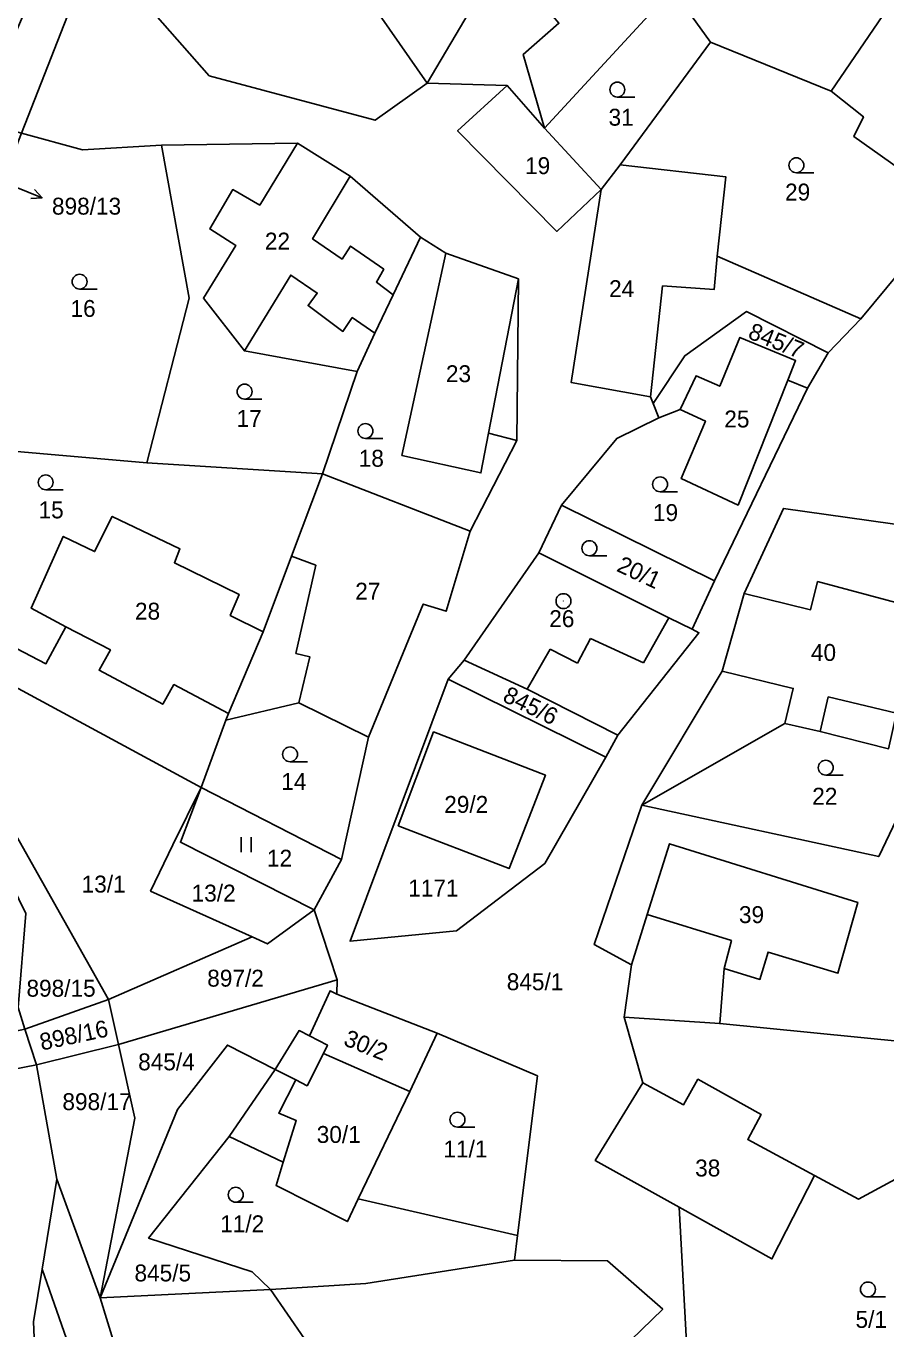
# Model space of a CAD drawing. Extents: x -654083 to -650132, y -1099819 to -1096699.
# Drawn here: x -652437 to -652350.7, y -1098133.4 to -1098002.5 of the extents above; entities that cross this region are included whole.
import ezdxf

# ---------------------------------------------------------------- set-up
doc = ezdxf.new("R2010")
doc.units = 0
for name, color, linetype in [('Hranice - vnitř_ kresba', 7, 'Continuous'), ('Obvody jako plochy', 7, 'Continuous'), ('Parcelní čísla', 7, 'Continuous'), ('Prvky pro prodl_ par_ č_', 7, 'Continuous'), ('Značky kultur', 7, 'Continuous')]:
    doc.layers.add(name, color=color, linetype=linetype)

msp = doc.modelspace()

# ---------------------------------------------------------------- linework, layer by layer
at = {"layer": 'Hranice - vnitř_ kresba'}
for p, q in [((-652383.51, -1098002.19), (-652387.09, -1098005.32)), ((-652387.09, -1098005.32), (-652384.95, -1098012.73)), ((-652404.48, -1098017.57), (-652408.26, -1098023.85)), ((-652408.26, -1098023.85), (-652405.3, -1098025.89)), ((-652405.3, -1098025.89), (-652404.43, -1098024.58)), ((-652404.43, -1098024.58), (-652401.1, -1098026.91)), ((-652367.61, -1098025.59), (-652367.9, -1098028.93)), ((-652415.1, -1098035.12), (-652410.45, -1098027.5)), ((-652410.45, -1098027.5), (-652407.79, -1098029.31)), ((-652401.1, -1098026.91), (-652401.85, -1098028.2)), ((-652401.85, -1098028.2), (-652400.16, -1098029.48)), ((-652387.58, -1098027.88), (-652390.57, -1098043.38)), ((-652373.1, -1098028.58), (-652374.32, -1098039.74)), ((-652367.9, -1098028.93), (-652373.1, -1098028.58)), ((-652408.71, -1098030.56), (-652407.79, -1098029.31)), ((-652408.71, -1098030.56), (-652405.2, -1098033.16)), ((-652404.27, -1098031.76), (-652405.2, -1098033.16)), ((-652404.27, -1098031.76), (-652401.99, -1098033.35)), ((-652410.37, -1098055.75), (-652407.93, -1098056.67)), ((-652407.93, -1098056.67), (-652409.93, -1098065.53)), ((-652433.04, -1098062.84), (-652428.56, -1098065.17)), ((-652372.48, -1098061.96), (-652375.02, -1098066.48)), ((-652380.35, -1098064.01), (-652381.64, -1098066.51)), ((-652375.02, -1098066.48), (-652380.35, -1098064.01)), ((-652428.56, -1098065.17), (-652429.71, -1098067.22)), ((-652409.93, -1098065.53), (-652408.52, -1098065.87)), ((-652384.38, -1098065.09), (-652386.69, -1098069.13)), ((-652381.64, -1098066.51), (-652384.38, -1098065.09)), ((-652408.52, -1098065.87), (-652409.64, -1098070.49)), ((-652429.71, -1098067.22), (-652423.31, -1098070.63)), ((-652367.09, -1098067.32), (-652359.97, -1098069.04)), ((-652423.31, -1098070.63), (-652422.19, -1098068.65)), ((-652422.19, -1098068.65), (-652416.7, -1098071.58)), ((-652360.8, -1098072.57), (-652359.97, -1098069.04)), ((-652357.25, -1098073.39), (-652356.45, -1098069.89)), ((-652356.45, -1098069.89), (-652349.59, -1098071.53)), ((-652366.17, -1098094.39), (-652374.63, -1098091.76)), ((-652366.91, -1098097.18), (-652366.17, -1098094.39)), ((-652408.56, -1098103.96), (-652406.76, -1098104.89)), ((-652406.76, -1098104.89), (-652407.17, -1098105.74)), ((-652409.95, -1098108.4), (-652411.66, -1098111.73)), ((-652370.99, -1098110.89), (-652375.09, -1098108.69)), ((-652370.99, -1098110.89), (-652369.55, -1098108.33)), ((-652369.55, -1098108.33), (-652363.2, -1098111.86)), ((-652411.66, -1098111.73), (-652409.89, -1098112.47)), ((-652411.2, -1098116.68), (-652409.89, -1098112.47)), ((-652363.2, -1098111.86), (-652364.53, -1098114.4)), ((-652357.82, -1098117.99), (-652364.53, -1098114.4))]:
    msp.add_line(p, q, dxfattribs=at)
at = {"layer": 'Obvody jako plochy'}
for points in [[(-652405.33, -1097929.6), (-652422.68, -1097975.33), (-652437.49, -1098013.22), (-652439.91, -1098012.57), (-652445.26, -1098033.11), (-652446.63, -1098037.02), (-652447.9, -1098029.02), (-652441.31, -1098010.62), (-652406.37, -1097928.95)], [(-652342.75, -1097987.96), (-652340.9, -1097988.54), (-652347.14, -1097995.7), (-652349.54, -1097999.25), (-652356.14, -1098009.02), (-652368.28, -1098004.09), (-652372.1, -1097998.75), (-652374.8, -1097995.09), (-652381.45, -1097986.94), (-652379.72, -1097985.05), (-652371.29, -1097981.73), (-652373.72, -1097979.87), (-652372.95, -1097978.67), (-652366.01, -1097968.5), (-652357.13, -1097966.99), (-652348.97, -1097985.81)], [(-652389.17, -1097995.38), (-652381.45, -1097986.94), (-652379.72, -1097985.05), (-652382.71, -1097982.51), (-652395.81, -1097971.34), (-652413.64, -1097983.9), (-652396.73, -1098008.2)], [(-652413.64, -1097983.9), (-652416.66, -1097982.14), (-652426.1, -1097994.51), (-652424.56, -1098000.73), (-652418.63, -1098007.47), (-652401.98, -1098011.93), (-652396.73, -1098008.2)], [(-652374.8, -1097995.09), (-652372.1, -1097998.75), (-652384.95, -1098012.73), (-652388.7, -1098008.45), (-652396.73, -1098008.2), (-652389.17, -1097995.38), (-652381.45, -1097986.94)], [(-652374.8, -1097995.09), (-652376.72, -1097996.92), (-652382.2, -1097990.97), (-652386.88, -1097995.45), (-652383.91, -1097998.98), (-652385.21, -1098000.16), (-652383.51, -1098002.19), (-652387.09, -1098005.32), (-652384.95, -1098012.73), (-652372.1, -1097998.75)], [(-652377.36, -1098016.4), (-652379.26, -1098018.89), (-652384.95, -1098012.73), (-652372.1, -1097998.75), (-652368.28, -1098004.09)], [(-652332.87, -1098012.3), (-652349.54, -1097999.25), (-652356.14, -1098009.02), (-652352.91, -1098011.58), (-652353.89, -1098013.55), (-652343.87, -1098020.67)], [(-652356.14, -1098009.02), (-652352.91, -1098011.58), (-652353.89, -1098013.55), (-652343.87, -1098020.67), (-652353.17, -1098031.91), (-652367.61, -1098025.59), (-652366.75, -1098017.61), (-652377.36, -1098016.4), (-652368.28, -1098004.09)], [(-652384.95, -1098012.73), (-652379.26, -1098018.89), (-652383.7, -1098023.1), (-652393.68, -1098012.98), (-652388.7, -1098008.45)], [(-652388.7, -1098008.45), (-652384.95, -1098012.73), (-652379.26, -1098018.89), (-652383.7, -1098023.1), (-652393.68, -1098012.98)], [(-652431.37, -1098014.91), (-652423.43, -1098014.43), (-652420.66, -1098029.81), (-652424.92, -1098046.36), (-652440.69, -1098045), (-652440.84, -1098049.33), (-652445.89, -1098044.51), (-652445.26, -1098033.11), (-652437.49, -1098013.22)], [(-652419.22, -1098029.82), (-652415.1, -1098035.12), (-652403.79, -1098037.18), (-652407.26, -1098047.48), (-652424.92, -1098046.36), (-652420.66, -1098029.81), (-652423.43, -1098014.43), (-652409.77, -1098014.22), (-652413.57, -1098020.46), (-652416.27, -1098018.9), (-652418.58, -1098022.86), (-652415.98, -1098024.51)], [(-652400.16, -1098029.48), (-652401.99, -1098033.35), (-652403.79, -1098037.18), (-652415.1, -1098035.12), (-652419.22, -1098029.82), (-652415.98, -1098024.51), (-652418.58, -1098022.86), (-652416.27, -1098018.9), (-652413.57, -1098020.46), (-652409.77, -1098014.22), (-652404.48, -1098017.57), (-652397.43, -1098023.69)], [(-652409.77, -1098014.22), (-652413.57, -1098020.46), (-652416.27, -1098018.9), (-652418.58, -1098022.86), (-652415.98, -1098024.51), (-652419.22, -1098029.82), (-652415.1, -1098035.12), (-652410.45, -1098027.5), (-652407.79, -1098029.31), (-652408.71, -1098030.56), (-652405.2, -1098033.16), (-652404.27, -1098031.76), (-652401.99, -1098033.35), (-652400.16, -1098029.48), (-652401.85, -1098028.2), (-652401.1, -1098026.91), (-652404.43, -1098024.58), (-652405.3, -1098025.89), (-652408.26, -1098023.85), (-652404.48, -1098017.57)], [(-652377.36, -1098016.4), (-652366.75, -1098017.61), (-652367.61, -1098025.59), (-652353.17, -1098031.91), (-652356.46, -1098035.32), (-652364.65, -1098031.16), (-652370.87, -1098035.61), (-652374.05, -1098040.42), (-652374.32, -1098039.74), (-652382.29, -1098038.28), (-652379.26, -1098018.89)], [(-652366.75, -1098017.61), (-652367.61, -1098025.59), (-652367.9, -1098028.93), (-652373.1, -1098028.58), (-652374.32, -1098039.74), (-652382.29, -1098038.28), (-652379.26, -1098018.89), (-652377.36, -1098016.4)], [(-652390.57, -1098043.38), (-652391.34, -1098047.39), (-652399.28, -1098045.63), (-652394.88, -1098025.28), (-652397.43, -1098023.69), (-652400.16, -1098029.48), (-652401.99, -1098033.35), (-652403.79, -1098037.18), (-652407.26, -1098047.48), (-652392.42, -1098053.23), (-652387.75, -1098044.12)], [(-652394.88, -1098025.28), (-652387.58, -1098027.88), (-652387.75, -1098044.12), (-652390.57, -1098043.38), (-652391.34, -1098047.39), (-652399.28, -1098045.63)], [(-652394.88, -1098025.28), (-652387.58, -1098027.88), (-652390.57, -1098043.38), (-652391.34, -1098047.39), (-652399.28, -1098045.63)], [(-652365.32, -1098033.77), (-652367.35, -1098038.67), (-652369.72, -1098037.61), (-652371.32, -1098041.01), (-652373.48, -1098041.86), (-652374.05, -1098040.42), (-652370.87, -1098035.61), (-652364.65, -1098031.16), (-652356.46, -1098035.32), (-652358.53, -1098038.85), (-652360.52, -1098038.06), (-652359.73, -1098036.09)], [(-652359.73, -1098036.09), (-652365.32, -1098033.77), (-652367.35, -1098038.67), (-652369.72, -1098037.61), (-652371.32, -1098041.01), (-652368.79, -1098042.17), (-652371.21, -1098047.95), (-652365.51, -1098050.61), (-652360.52, -1098038.06)], [(-652360.52, -1098038.06), (-652359.73, -1098036.09), (-652365.32, -1098033.77), (-652367.35, -1098038.67), (-652369.72, -1098037.61), (-652371.32, -1098041.01), (-652368.79, -1098042.17), (-652371.21, -1098047.95), (-652365.51, -1098050.61)], [(-652371.32, -1098041.01), (-652373.48, -1098041.86), (-652377.69, -1098043.93), (-652383.26, -1098050.61), (-652367.86, -1098058.23), (-652358.53, -1098038.85), (-652360.52, -1098038.06), (-652365.51, -1098050.61), (-652371.21, -1098047.95), (-652368.79, -1098042.17)], [(-652416.98, -1098072.25), (-652416.7, -1098071.58), (-652413.23, -1098063.35), (-652416.52, -1098061.71), (-652415.64, -1098059.6), (-652422.14, -1098056.41), (-652421.58, -1098055), (-652428.39, -1098051.76), (-652430.15, -1098055.29), (-652433.31, -1098053.76), (-652436.53, -1098060.97), (-652433.04, -1098062.84), (-652435.04, -1098066.56), (-652443.99, -1098061.93), (-652445.89, -1098044.51), (-652448.23, -1098058.23), (-652447.64, -1098063.77), (-652419.46, -1098079.01)], [(-652416.52, -1098061.71), (-652413.23, -1098063.35), (-652410.37, -1098055.75), (-652407.26, -1098047.48), (-652424.92, -1098046.36), (-652440.69, -1098045), (-652440.84, -1098049.33), (-652445.89, -1098044.51), (-652443.99, -1098061.93), (-652435.04, -1098066.56), (-652433.04, -1098062.84), (-652436.53, -1098060.97), (-652433.31, -1098053.76), (-652430.15, -1098055.29), (-652428.39, -1098051.76), (-652421.58, -1098055), (-652422.14, -1098056.41), (-652415.64, -1098059.6)], [(-652394.84, -1098061.29), (-652397.13, -1098060.56), (-652402.63, -1098073.95), (-652409.64, -1098070.49), (-652416.98, -1098072.25), (-652416.7, -1098071.58), (-652413.23, -1098063.35), (-652410.37, -1098055.75), (-652407.26, -1098047.48), (-652392.42, -1098053.23)], [(-652410.37, -1098055.75), (-652407.93, -1098056.67), (-652409.93, -1098065.53), (-652408.52, -1098065.87), (-652409.64, -1098070.49), (-652402.63, -1098073.95), (-652397.13, -1098060.56), (-652394.84, -1098061.29), (-652392.42, -1098053.23), (-652407.26, -1098047.48)], [(-652383.26, -1098050.61), (-652367.86, -1098058.23), (-652370.11, -1098063.1), (-652372.48, -1098061.96), (-652385.53, -1098055.4)], [(-652348.9, -1098080.73), (-652344.98, -1098081.47), (-652344.39, -1098077.93), (-652339.22, -1098080.46), (-652335.1, -1098074.87), (-652344.35, -1098066.72), (-652343.57, -1098053.42), (-652360.95, -1098050.95), (-652364.91, -1098059.51), (-652358.22, -1098061.13), (-652357.52, -1098058.3), (-652347.27, -1098061.03), (-652349.59, -1098071.53), (-652350.38, -1098075.11), (-652357.25, -1098073.39), (-652360.8, -1098072.57), (-652375.17, -1098080.77), (-652351.38, -1098085.94)], [(-652416.52, -1098061.71), (-652413.23, -1098063.35), (-652416.7, -1098071.58), (-652422.19, -1098068.65), (-652423.31, -1098070.63), (-652429.71, -1098067.22), (-652428.56, -1098065.17), (-652433.04, -1098062.84), (-652436.53, -1098060.97), (-652433.31, -1098053.76), (-652430.15, -1098055.29), (-652428.39, -1098051.76), (-652421.58, -1098055), (-652422.14, -1098056.41), (-652415.64, -1098059.6)], [(-652372.48, -1098061.96), (-652370.11, -1098063.1), (-652369.45, -1098063.45), (-652377.6, -1098073.74), (-652386.69, -1098069.13), (-652393.04, -1098066.2), (-652385.53, -1098055.4)], [(-652349.59, -1098071.53), (-652347.27, -1098061.03), (-652357.52, -1098058.3), (-652358.22, -1098061.13), (-652364.91, -1098059.51), (-652367.09, -1098067.32), (-652375.17, -1098080.77), (-652360.8, -1098072.57), (-652357.25, -1098073.39), (-652350.38, -1098075.11)], [(-652364.91, -1098059.51), (-652358.22, -1098061.13), (-652357.52, -1098058.3), (-652347.27, -1098061.03), (-652349.59, -1098071.53), (-652356.45, -1098069.89), (-652357.25, -1098073.39), (-652360.8, -1098072.57), (-652359.97, -1098069.04), (-652367.09, -1098067.32)], [(-652437.18, -1098103.31), (-652428.77, -1098100.3), (-652446.74, -1098068.42), (-652447.64, -1098063.77), (-652446.77, -1098071.83), (-652437.07, -1098091.68), (-652437.83, -1098101.1)], [(-652414.34, -1098094.03), (-652424.53, -1098089.41), (-652422.29, -1098084.75), (-652419.46, -1098079.01), (-652447.64, -1098063.77), (-652446.74, -1098068.42), (-652428.77, -1098100.3)], [(-652393.04, -1098066.2), (-652386.69, -1098069.13), (-652377.6, -1098073.74), (-652378.8, -1098075.96), (-652394.63, -1098068.12)], [(-652394.63, -1098068.12), (-652378.8, -1098075.96), (-652384.93, -1098086.63), (-652393.78, -1098093.42), (-652404.48, -1098094.45)], [(-652402.63, -1098073.95), (-652409.64, -1098070.49), (-652416.98, -1098072.25), (-652419.46, -1098079.01), (-652405.36, -1098086.23)], [(-652396.1, -1098073.42), (-652384.86, -1098077.76), (-652388.52, -1098087.15), (-652399.65, -1098082.85)], [(-652388.52, -1098087.15), (-652399.65, -1098082.85), (-652396.1, -1098073.42), (-652384.86, -1098077.76)], [(-652399.65, -1098082.85), (-652396.1, -1098073.42), (-652384.86, -1098077.76), (-652388.52, -1098087.15)], [(-652421.54, -1098084.5), (-652408.09, -1098091.31), (-652412.79, -1098094.73), (-652414.34, -1098094.03), (-652424.53, -1098089.41), (-652422.29, -1098084.75), (-652419.46, -1098079.01)], [(-652419.46, -1098079.01), (-652421.54, -1098084.5), (-652408.09, -1098091.31), (-652405.36, -1098086.23)], [(-652341.84, -1098082.08), (-652348.8, -1098104.58), (-652367.35, -1098102.73), (-652366.91, -1098097.18), (-652363.31, -1098098.3), (-652362.49, -1098095.54), (-652355.47, -1098097.67), (-652353.47, -1098090.56), (-652372.41, -1098084.66), (-652374.63, -1098091.76), (-652376.21, -1098096.84), (-652379.95, -1098094.79), (-652375.17, -1098080.77), (-652351.38, -1098085.94), (-652348.9, -1098080.73), (-652344.98, -1098081.47)], [(-652353.47, -1098090.56), (-652355.47, -1098097.67), (-652362.49, -1098095.54), (-652363.31, -1098098.3), (-652366.91, -1098097.18), (-652367.35, -1098102.73), (-652376.94, -1098102.1), (-652376.21, -1098096.84), (-652374.63, -1098091.76), (-652372.41, -1098084.66)], [(-652372.41, -1098084.66), (-652353.47, -1098090.56), (-652355.47, -1098097.67), (-652362.49, -1098095.54), (-652363.31, -1098098.3), (-652366.91, -1098097.18), (-652366.17, -1098094.39), (-652374.63, -1098091.76)], [(-652408.09, -1098091.31), (-652412.79, -1098094.73), (-652414.34, -1098094.03), (-652428.77, -1098100.3), (-652427.77, -1098104.83), (-652405.78, -1098098.32)], [(-652406.49, -1098099.44), (-652408.56, -1098103.96), (-652409.61, -1098103.44), (-652412, -1098107.35), (-652416.82, -1098104.89), (-652421.83, -1098111.38), (-652429.58, -1098130.29), (-652426.1, -1098112.25), (-652427.77, -1098104.83), (-652405.78, -1098098.32), (-652405.82, -1098099.77)], [(-652395.74, -1098103.7), (-652398.47, -1098109.56), (-652407.17, -1098105.74), (-652408.81, -1098108.98), (-652409.95, -1098108.4), (-652412, -1098107.35), (-652409.61, -1098103.44), (-652408.56, -1098103.96), (-652406.49, -1098099.44), (-652405.82, -1098099.77)], [(-652405.82, -1098099.77), (-652406.49, -1098099.44), (-652408.56, -1098103.96), (-652406.76, -1098104.89), (-652407.17, -1098105.74), (-652398.47, -1098109.56), (-652395.74, -1098103.7)], [(-652428.77, -1098100.3), (-652427.77, -1098104.83), (-652435.98, -1098106.89), (-652437.18, -1098103.31)], [(-652348.8, -1098104.58), (-652367.35, -1098102.73), (-652376.94, -1098102.1), (-652375.09, -1098108.69), (-652379.86, -1098116.48), (-652371.41, -1098121.18), (-652362.11, -1098126.39), (-652357.82, -1098117.99), (-652353.4, -1098120.37), (-652345.62, -1098116.16)], [(-652444.89, -1098104.93), (-652487.23, -1098113.16), (-652495.32, -1098121.29), (-652498.91, -1098129.94), (-652495.13, -1098127.59), (-652483.83, -1098116.21), (-652435.98, -1098106.89), (-652437.18, -1098103.31)], [(-652385.66, -1098108), (-652387.66, -1098124.05), (-652403.67, -1098120.34), (-652398.47, -1098109.56), (-652395.74, -1098103.7)], [(-652426.1, -1098112.25), (-652429.58, -1098130.29), (-652433.96, -1098118.37), (-652435.98, -1098106.89), (-652427.77, -1098104.83)], [(-652416.62, -1098114.1), (-652412, -1098107.35), (-652416.82, -1098104.89), (-652421.83, -1098111.38), (-652429.58, -1098130.29), (-652412.48, -1098129.46), (-652414.34, -1098127.67), (-652424.74, -1098124.29)], [(-652407.17, -1098105.74), (-652398.47, -1098109.56), (-652403.67, -1098120.34), (-652404.76, -1098122.63), (-652411.93, -1098119.02), (-652411.2, -1098116.68), (-652416.62, -1098114.1), (-652412, -1098107.35), (-652409.95, -1098108.4), (-652408.81, -1098108.98)], [(-652403.67, -1098120.34), (-652404.76, -1098122.63), (-652411.93, -1098119.02), (-652411.2, -1098116.68), (-652409.89, -1098112.47), (-652411.66, -1098111.73), (-652409.95, -1098108.4), (-652408.81, -1098108.98), (-652407.17, -1098105.74), (-652398.47, -1098109.56)], [(-652371.41, -1098121.18), (-652362.11, -1098126.39), (-652357.82, -1098117.99), (-652364.53, -1098114.4), (-652363.2, -1098111.86), (-652369.55, -1098108.33), (-652370.99, -1098110.89), (-652375.09, -1098108.69), (-652379.86, -1098116.48)], [(-652387.66, -1098124.05), (-652387.96, -1098126.5), (-652402.9, -1098128.87), (-652412.48, -1098129.46), (-652414.34, -1098127.67), (-652424.74, -1098124.29), (-652416.62, -1098114.1), (-652411.2, -1098116.68), (-652411.93, -1098119.02), (-652404.76, -1098122.63), (-652403.67, -1098120.34)], [(-652343.28, -1098124.66), (-652345.62, -1098116.16), (-652353.4, -1098120.37), (-652357.82, -1098117.99), (-652362.11, -1098126.39), (-652371.41, -1098121.18), (-652370.69, -1098134.78), (-652355.32, -1098140.03), (-652347.23, -1098147.65), (-652342.01, -1098148.1), (-652336.77, -1098143.18), (-652337.98, -1098139.73)], [(-652387.96, -1098126.5), (-652378.62, -1098126.59), (-652373.08, -1098131.45), (-652390.26, -1098148.1), (-652403.93, -1098141.86), (-652412.48, -1098129.46), (-652402.9, -1098128.87)], [(-652369.91, -1098200.28), (-652364.48, -1098203.06), (-652360.82, -1098204.99), (-652344.09, -1098213.5), (-652340.67, -1098215.58), (-652345.6, -1098210.95), (-652379.6, -1098192.14), (-652404.49, -1098180.87), (-652416.3, -1098174.61), (-652422.47, -1098164.53), (-652435.42, -1098127.41), (-652436.28, -1098132.7), (-652435.55, -1098150.29), (-652434.26, -1098156.21), (-652430.36, -1098164.39), (-652420.73, -1098174.81), (-652403.03, -1098183.84), (-652398.66, -1098185.99), (-652393.96, -1098188.3), (-652375.51, -1098197.37)]]:
    msp.add_lwpolyline(points, close=True, dxfattribs=at)
for points in [[(-652422.68, -1097975.33), (-652437.49, -1098013.22), (-652431.37, -1098014.91), (-652423.43, -1098014.43), (-652409.77, -1098014.22), (-652404.48, -1098017.57), (-652397.43, -1098023.69), (-652394.88, -1098025.28), (-652387.58, -1098027.88), (-652387.75, -1098044.12), (-652392.42, -1098053.23), (-652394.84, -1098061.29), (-652397.13, -1098060.56), (-652402.63, -1098073.95), (-652405.36, -1098086.23), (-652408.09, -1098091.31), (-652405.78, -1098098.32), (-652405.82, -1098099.77), (-652395.74, -1098103.7), (-652385.66, -1098108), (-652387.66, -1098124.05), (-652387.96, -1098126.5), (-652378.62, -1098126.59), (-652373.08, -1098131.45), (-652390.26, -1098148.1)], [(-652343.87, -1098020.67), (-652353.17, -1098031.91), (-652356.46, -1098035.32), (-652358.53, -1098038.85), (-652367.86, -1098058.23), (-652370.11, -1098063.1), (-652369.45, -1098063.45), (-652377.6, -1098073.74), (-652378.8, -1098075.96), (-652384.93, -1098086.63), (-652393.78, -1098093.42), (-652404.48, -1098094.45), (-652394.63, -1098068.12), (-652393.04, -1098066.2), (-652385.53, -1098055.4), (-652383.26, -1098050.61), (-652377.69, -1098043.93), (-652373.48, -1098041.86), (-652374.05, -1098040.42), (-652374.32, -1098039.74), (-652382.29, -1098038.28), (-652379.26, -1098018.89), (-652383.7, -1098023.1), (-652393.68, -1098012.98), (-652388.7, -1098008.45), (-652396.73, -1098008.2), (-652401.98, -1098011.93), (-652418.63, -1098007.47), (-652424.56, -1098000.73)], [(-652370.69, -1098134.78), (-652371.41, -1098121.18), (-652379.86, -1098116.48), (-652375.09, -1098108.69), (-652376.94, -1098102.1), (-652376.21, -1098096.84), (-652379.95, -1098094.79), (-652375.17, -1098080.77), (-652367.09, -1098067.32), (-652364.91, -1098059.51), (-652360.95, -1098050.95), (-652343.57, -1098053.42)], [(-652500.78, -1098134.52), (-652498.91, -1098129.94), (-652495.13, -1098127.59), (-652483.83, -1098116.21), (-652435.98, -1098106.89), (-652433.96, -1098118.37), (-652435.42, -1098127.41), (-652436.28, -1098132.7), (-652435.55, -1098150.29)], [(-652422.47, -1098164.53), (-652435.42, -1098127.41), (-652433.96, -1098118.37), (-652429.58, -1098130.29), (-652428.06, -1098135.33)], [(-652403.93, -1098141.86), (-652412.48, -1098129.46), (-652429.58, -1098130.29), (-652428.06, -1098135.33)]]:
    msp.add_lwpolyline(points, dxfattribs=at)
for radius in [0.75, 0.001]:
    msp.add_circle((-652383.05, -1098060.27), radius, dxfattribs=at)
at = {"layer": 'Prvky pro prodl_ par_ č_'}
msp.add_line((-652438.22, -1098018.6), (-652435.44, -1098019.72), dxfattribs=at)
msp.add_lwpolyline([(-652436.18, -1098018.88), (-652435.44, -1098019.72), (-652436.55, -1098019.81)], dxfattribs=at)
at = {"layer": 'Značky kultur'}
for p, q in [((-652375.89, -1098009.6), (-652377.64, -1098009.6)), ((-652357.9, -1098017.21), (-652359.65, -1098017.21)), ((-652429.91, -1098028.91), (-652431.66, -1098028.91)), ((-652413.34, -1098039.96), (-652415.09, -1098039.96)), ((-652401.2, -1098043.92), (-652402.95, -1098043.92)), ((-652433.32, -1098049.08), (-652435.07, -1098049.08)), ((-652371.59, -1098049.28), (-652373.34, -1098049.28)), ((-652378.69, -1098055.7), (-652380.44, -1098055.7)), ((-652408.77, -1098076.42), (-652410.52, -1098076.42)), ((-652354.95, -1098077.76), (-652356.7, -1098077.76)), ((-652415.43, -1098084), (-652415.43, -1098085.5)), ((-652414.41, -1098085.5), (-652414.41, -1098084)), ((-652391.95, -1098113.14), (-652393.7, -1098113.14)), ((-652414.23, -1098120.69), (-652415.98, -1098120.69)), ((-652350.71, -1098130.21), (-652352.46, -1098130.21))]:
    msp.add_line(p, q, dxfattribs=at)
for centre in [(-652377.64, -1098008.85), (-652359.65, -1098016.46), (-652431.66, -1098028.16), (-652415.09, -1098039.21), (-652402.95, -1098043.17), (-652435.07, -1098048.33), (-652373.34, -1098048.53), (-652380.44, -1098054.95), (-652410.52, -1098075.67), (-652356.7, -1098077.01), (-652393.7, -1098112.39), (-652415.98, -1098119.94), (-652352.46, -1098129.46)]:
    msp.add_circle(centre, 0.75, dxfattribs=at)

# ---------------------------------------------------------------- texts
at = {"layer": 'Parcelní čísla'}
for s, p in [('31', (-652378.52, -1098012.48)), ('19', (-652386.91, -1098017.35)), ('29', (-652360.79, -1098020)), ('22', (-652413.05, -1098024.93)), ('24', (-652378.47, -1098029.71)), ('16', (-652432.58, -1098031.7)), ('23', (-652394.86, -1098038.26)), ('17', (-652415.9, -1098042.76)), ('25', (-652366.89, -1098042.81)), ('18', (-652403.62, -1098046.76)), ('15', (-652435.79, -1098051.95)), ('19', (-652374.06, -1098052.22)), ('27', (-652403.97, -1098060.12)), ('28', (-652426.1, -1098062.13)), ('26', (-652384.48, -1098062.88)), ('40', (-652358.19, -1098066.28)), ('14', (-652411.4, -1098079.25)), ('29/2', (-652395.03, -1098081.55)), ('22', (-652358.06, -1098080.73)), ('12', (-652412.84, -1098086.96)), ('13/1', (-652431.46, -1098089.56)), ('13/2', (-652420.41, -1098090.47)), ('1171', (-652398.65, -1098089.96)), ('39', (-652365.42, -1098092.63)), ('897/2', (-652418.84, -1098099.02)), ('898/15', (-652437, -1098100.03)), ('845/1', (-652388.75, -1098099.38)), ('845/4', (-652425.78, -1098107.43)), ('898/17', (-652433.39, -1098111.43)), ('30/1', (-652407.84, -1098114.73)), ('11/1', (-652395.11, -1098116.19)), ('38', (-652369.82, -1098118.1)), ('11/2', (-652417.54, -1098123.71)), ('845/5', (-652426.15, -1098128.65)), ('5/1', (-652353.71, -1098133.32))]:
    msp.add_text(s, height=1.7, dxfattribs=at).set_placement(p)
for s, rotation, p in [('845/7', 338.067, (-652364.62, -1098033.81)), ('20/1', 334.926, (-652377.81, -1098057.21)), ('845/6', 333.936, (-652389.27, -1098070.28)), ('898/16', 12.024, (-652435.47, -1098105.45)), ('30/2', 338.346, (-652405.25, -1098104.87))]:
    msp.add_text(s, height=1.7, rotation=rotation, dxfattribs=at).set_placement(p)
at = {"layer": 'Prvky pro prodl_ par_ č_'}
msp.add_text('898/13', height=1.7, dxfattribs=at).set_placement((-652434.44, -1098021.42))

doc.saveas('drawing.dxf')
